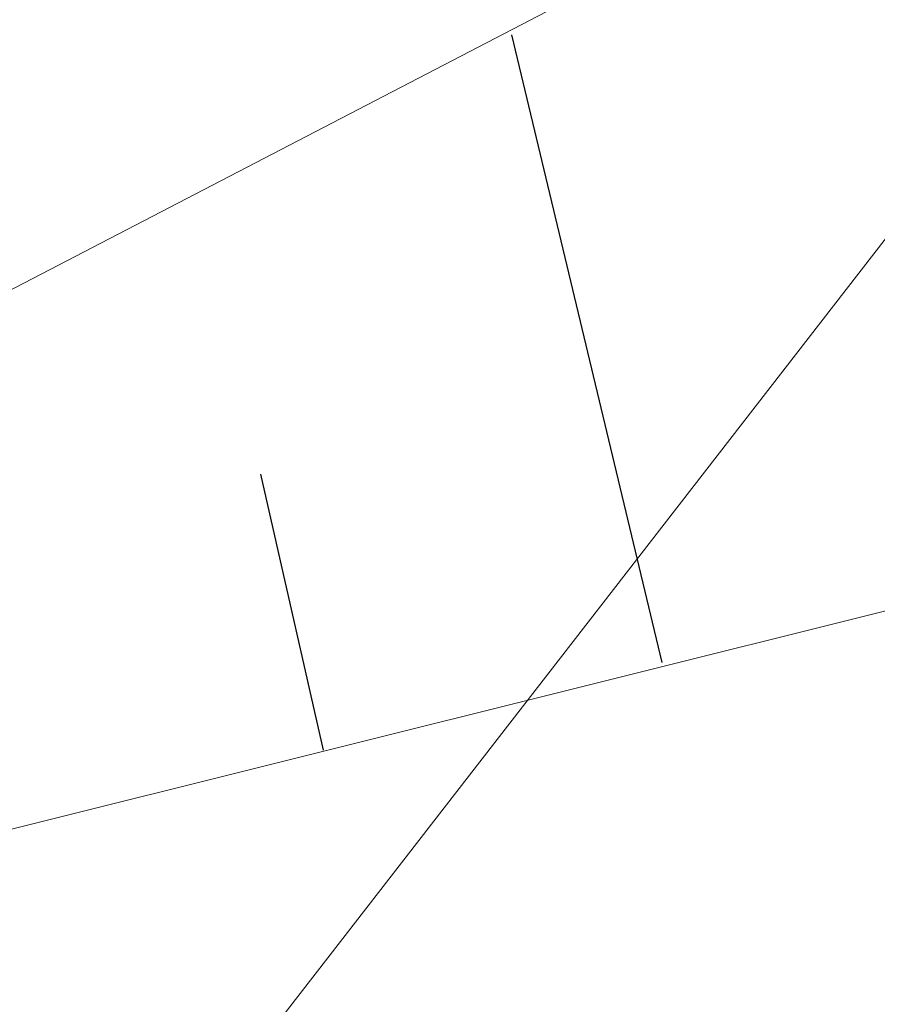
# Model space of a CAD drawing. Header units: metres. Extents: x 7527663 to 7537587, y 5492976 to 5503267.
# Tile 301 of 656: x 7531977.288 to 7531977.971, y 5499158.177 to 5499158.962. Entities that reach past the tile are written whole.
import ezdxf

# ---------------------------------------------------------------- set-up
doc = ezdxf.new("R2010")
doc.units = ezdxf.units.M
doc.linetypes.add('1.0_0.5', pattern=[1.5, 1, -0.5])
doc.linetypes.add('sutp_500', pattern=[0])

msp = doc.modelspace()

# ---------------------------------------------------------------- linework, layer by layer
at = {"layer": '000 Inne (niezydentyfikowane)', "color": 7, "linetype": 'CONTINUOUS', "lineweight": 25, "flags": 128}
for points in [[(7531977.8, 5499158.45), (7531977.68, 5499158.95)], [(7531977.53, 5499158.38), (7531977.48, 5499158.6)]]:
    msp.add_lwpolyline(points, dxfattribs=at)
at = {"layer": 'przewód telekomunikacyjny napowietrzny', "color": 30, "linetype": 'sutp_500', "lineweight": 18, "flags": 128}
msp.add_lwpolyline([(7531952.56, 5499126.01), (7531985.68, 5499168.72)], dxfattribs=at)
at = {"layer": 'skarpa nieumocniona', "color": 7, "linetype": '1.0_0.5', "lineweight": 18, "flags": 128}
msp.add_lwpolyline([(7531975.69, 5499157.92), (7531988.55, 5499161.13), (7531997.69, 5499164.2), (7531994.14, 5499169.73), (7531988.42, 5499165.45), (7531984.26, 5499161.09), (7531980.75, 5499160.55)], close=True, dxfattribs=at)
msp.add_lwpolyline([(7531975.69, 5499157.92), (7531988.55, 5499161.13), (7531997.69, 5499164.2), (7531994.14, 5499169.73), (7531988.42, 5499165.45), (7531984.26, 5499161.09), (7531980.75, 5499160.55)], close=True, dxfattribs=at)

doc.saveas('drawing.dxf')
